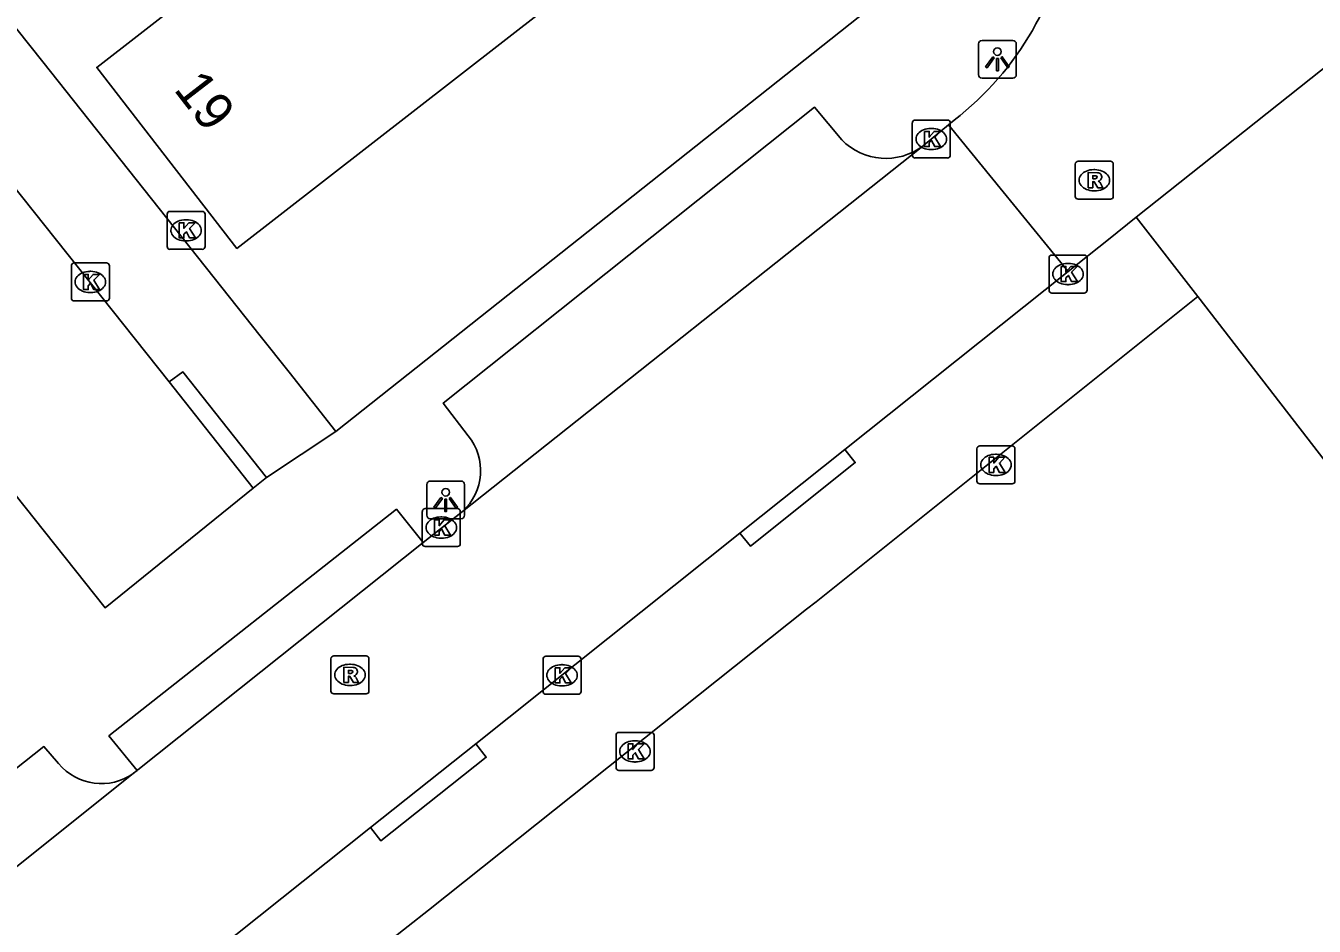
# Model space of a CAD drawing. Extents: x 164150 to 165261, y 382513 to 383432.
# Drawn here: x 165091.6 to 165125.56, y 382637.62 to 382661.35 of the extents above; entities that cross this region are included whole.
import ezdxf

# ---------------------------------------------------------------- set-up
doc = ezdxf.new("R2010")
doc.units = 0
for name, color, linetype in [('IMGEO_Kolk', 7, 'Continuous'), ('IMGEO_Lichtpunt', 7, 'Continuous'), ('IMGEO_Pand', 7, 'Continuous'), ('IMGEO_Pand_nummerreeks', 7, 'Continuous'), ('IMGEO_Rijbaan_lokaal_open', 7, 'Continuous'), ('IMGEO_Rioolput', 7, 'Continuous'), ('IMGEO_Voetpad_open', 7, 'Continuous')]:
    doc.layers.add(name, color=color, linetype=linetype)

msp = doc.modelspace()

# ---------------------------------------------------------------- linework, layer by layer
at = {"layer": 'IMGEO_Kolk'}
for p, q in [((165114.97, 382657.941), (165114.97, 382658.793)), ((165115.045, 382658.867), (165115.897, 382658.867)), ((165115.458, 382658.647), (165115.483, 382658.647)), ((165115.971, 382658.793), (165115.971, 382657.941)), ((165115.481, 382658.087), (165115.456, 382658.087)), ((165115.897, 382657.867), (165115.045, 382657.867)), ((165095.329, 382655.534), (165095.329, 382656.386)), ((165095.404, 382656.46), (165096.256, 382656.46)), ((165095.817, 382656.24), (165095.842, 382656.24)), ((165096.33, 382656.386), (165096.33, 382655.534)), ((165095.84, 382655.68), (165095.815, 382655.68)), ((165096.256, 382655.46), (165095.404, 382655.46)), ((165118.574, 382654.382), (165118.574, 382655.234)), ((165118.649, 382655.308), (165119.501, 382655.308)), ((165119.575, 382655.234), (165119.575, 382654.382)), ((165092.806, 382654.174), (165092.806, 382655.026)), ((165092.881, 382655.1), (165093.733, 382655.1)), ((165093.294, 382654.88), (165093.319, 382654.88)), ((165093.807, 382655.026), (165093.807, 382654.174)), ((165119.062, 382655.088), (165119.087, 382655.088)), ((165119.085, 382654.528), (165119.06, 382654.528)), ((165093.317, 382654.32), (165093.292, 382654.32)), ((165119.501, 382654.308), (165118.649, 382654.308)), ((165093.733, 382654.1), (165092.881, 382654.1)), ((165116.673, 382649.352), (165116.673, 382650.204)), ((165116.748, 382650.278), (165117.6, 382650.278)), ((165117.674, 382650.204), (165117.674, 382649.352)), ((165117.161, 382650.058), (165117.186, 382650.058)), ((165117.184, 382649.498), (165117.159, 382649.498)), ((165117.6, 382649.278), (165116.748, 382649.278)), ((165102.056, 382647.7), (165102.056, 382648.552)), ((165102.131, 382648.626), (165102.983, 382648.626)), ((165103.057, 382648.552), (165103.057, 382647.7)), ((165102.544, 382648.406), (165102.569, 382648.406)), ((165102.567, 382647.846), (165102.542, 382647.846)), ((165102.983, 382647.626), (165102.131, 382647.626)), ((165105.313, 382644.732), (165106.165, 382644.732)), ((165105.238, 382643.806), (165105.238, 382644.658)), ((165105.726, 382644.512), (165105.751, 382644.512)), ((165106.239, 382644.658), (165106.239, 382643.806)), ((165106.165, 382643.732), (165105.313, 382643.732)), ((165105.749, 382643.952), (165105.724, 382643.952)), ((165107.161, 382641.8), (165107.161, 382642.652)), ((165107.236, 382642.726), (165108.088, 382642.726)), ((165108.162, 382642.652), (165108.162, 382641.8)), ((165107.649, 382642.506), (165107.674, 382642.506)), ((165108.088, 382641.726), (165107.236, 382641.726)), ((165107.672, 382641.946), (165107.647, 382641.946))]:
    msp.add_line(p, q, dxfattribs=at)
for points in [[(165114.97, 382657.941), (165114.97, 382658.793)], [(165115.045, 382658.867), (165115.897, 382658.867)], [(165115.971, 382658.793), (165115.971, 382657.941)], [(165115.291, 382658.567), (165115.414, 382658.567), (165115.414, 382658.416), (165115.544, 382658.567), (165115.708, 382658.567), (165115.562, 382658.416), (165115.715, 382658.167), (165115.563, 382658.167), (165115.478, 382658.331), (165115.414, 382658.264), (165115.414, 382658.167), (165115.291, 382658.167), (165115.291, 382658.567)], [(165115.897, 382657.867), (165115.045, 382657.867)], [(165095.329, 382655.534), (165095.329, 382656.386)], [(165095.404, 382656.46), (165096.256, 382656.46)], [(165096.33, 382656.386), (165096.33, 382655.534)], [(165095.65, 382656.16), (165095.773, 382656.16), (165095.773, 382656.009), (165095.903, 382656.16), (165096.067, 382656.16), (165095.921, 382656.009), (165096.074, 382655.76), (165095.922, 382655.76), (165095.837, 382655.924), (165095.773, 382655.857), (165095.773, 382655.76), (165095.65, 382655.76), (165095.65, 382656.16)], [(165096.256, 382655.46), (165095.404, 382655.46)], [(165118.574, 382654.382), (165118.574, 382655.234)], [(165118.649, 382655.308), (165119.501, 382655.308)], [(165119.575, 382655.234), (165119.575, 382654.382)], [(165092.806, 382654.174), (165092.806, 382655.026)], [(165092.881, 382655.1), (165093.733, 382655.1)], [(165093.807, 382655.026), (165093.807, 382654.174)], [(165118.895, 382655.008), (165119.018, 382655.008), (165119.018, 382654.857), (165119.148, 382655.008), (165119.312, 382655.008), (165119.166, 382654.857), (165119.319, 382654.608), (165119.167, 382654.608), (165119.082, 382654.772), (165119.018, 382654.705), (165119.018, 382654.608), (165118.895, 382654.608), (165118.895, 382655.008)], [(165093.127, 382654.8), (165093.25, 382654.8), (165093.25, 382654.649), (165093.38, 382654.8), (165093.544, 382654.8), (165093.398, 382654.649), (165093.551, 382654.4), (165093.399, 382654.4), (165093.314, 382654.564), (165093.25, 382654.497), (165093.25, 382654.4), (165093.127, 382654.4), (165093.127, 382654.8)], [(165119.501, 382654.308), (165118.649, 382654.308)], [(165093.733, 382654.1), (165092.881, 382654.1)], [(165116.673, 382649.352), (165116.673, 382650.204)], [(165116.748, 382650.278), (165117.6, 382650.278)], [(165117.674, 382650.204), (165117.674, 382649.352)], [(165116.994, 382649.978), (165117.117, 382649.978), (165117.117, 382649.827), (165117.247, 382649.978), (165117.411, 382649.978), (165117.265, 382649.827), (165117.418, 382649.578), (165117.266, 382649.578), (165117.181, 382649.742), (165117.117, 382649.675), (165117.117, 382649.578), (165116.994, 382649.578), (165116.994, 382649.978)], [(165117.6, 382649.278), (165116.748, 382649.278)], [(165102.056, 382647.7), (165102.056, 382648.552)], [(165102.131, 382648.626), (165102.983, 382648.626)], [(165103.057, 382648.552), (165103.057, 382647.7)], [(165102.377, 382648.326), (165102.5, 382648.326), (165102.5, 382648.175), (165102.63, 382648.326), (165102.794, 382648.326), (165102.648, 382648.175), (165102.801, 382647.926), (165102.649, 382647.926), (165102.564, 382648.09), (165102.5, 382648.023), (165102.5, 382647.926), (165102.377, 382647.926), (165102.377, 382648.326)], [(165102.983, 382647.626), (165102.131, 382647.626)], [(165105.313, 382644.732), (165106.165, 382644.732)], [(165105.238, 382643.806), (165105.238, 382644.658)], [(165105.559, 382644.432), (165105.682, 382644.432), (165105.682, 382644.281), (165105.812, 382644.432), (165105.976, 382644.432), (165105.83, 382644.281), (165105.983, 382644.032), (165105.831, 382644.032), (165105.746, 382644.196), (165105.682, 382644.129), (165105.682, 382644.032), (165105.559, 382644.032), (165105.559, 382644.432)], [(165106.239, 382644.658), (165106.239, 382643.806)], [(165106.165, 382643.732), (165105.313, 382643.732)], [(165107.161, 382641.8), (165107.161, 382642.652)], [(165107.236, 382642.726), (165108.088, 382642.726)], [(165108.162, 382642.652), (165108.162, 382641.8)], [(165107.482, 382642.426), (165107.605, 382642.426), (165107.605, 382642.275), (165107.735, 382642.426), (165107.899, 382642.426), (165107.753, 382642.275), (165107.906, 382642.026), (165107.754, 382642.026), (165107.669, 382642.19), (165107.605, 382642.123), (165107.605, 382642.026), (165107.482, 382642.026), (165107.482, 382642.426)], [(165108.088, 382641.726), (165107.236, 382641.726)]]:
    msp.add_lwpolyline(points, dxfattribs=at)
for centre, start, end in [((165115.047, 382658.791), 91.552, 178.448), ((165115.047, 382658.791), 91.552, 178.448), ((165115.895, 382658.791), 1.552, 88.448), ((165115.895, 382658.791), 1.552, 88.448), ((165115.047, 382657.943), 181.552, 268.448), ((165115.047, 382657.943), 181.552, 268.448), ((165115.895, 382657.943), 271.552, 358.448), ((165115.895, 382657.943), 271.552, 358.448), ((165095.406, 382656.384), 91.552, 178.448), ((165095.406, 382656.384), 91.552, 178.448), ((165096.254, 382656.384), 1.552, 88.448), ((165096.254, 382656.384), 1.552, 88.448), ((165095.406, 382655.536), 181.552, 268.448), ((165095.406, 382655.536), 181.552, 268.448), ((165096.254, 382655.536), 271.552, 358.448), ((165096.254, 382655.536), 271.552, 358.448), ((165118.651, 382655.232), 91.552, 178.448), ((165118.651, 382655.232), 91.552, 178.448), ((165119.499, 382655.232), 1.552, 88.448), ((165119.499, 382655.232), 1.552, 88.448), ((165092.883, 382655.024), 91.552, 178.448), ((165092.883, 382655.024), 91.552, 178.448), ((165093.731, 382655.024), 1.552, 88.448), ((165093.731, 382655.024), 1.552, 88.448), ((165118.651, 382654.384), 181.552, 268.448), ((165118.651, 382654.384), 181.552, 268.448), ((165119.499, 382654.384), 271.552, 358.448), ((165119.499, 382654.384), 271.552, 358.448), ((165092.883, 382654.176), 181.552, 268.448), ((165092.883, 382654.176), 181.552, 268.448), ((165093.731, 382654.176), 271.552, 358.448), ((165093.731, 382654.176), 271.552, 358.448), ((165116.75, 382650.202), 91.552, 178.448), ((165116.75, 382650.202), 91.552, 178.448), ((165117.598, 382650.202), 1.552, 88.448), ((165117.598, 382650.202), 1.552, 88.448), ((165116.75, 382649.354), 181.552, 268.448), ((165116.75, 382649.354), 181.552, 268.448), ((165117.598, 382649.354), 271.552, 358.448), ((165117.598, 382649.354), 271.552, 358.448), ((165102.133, 382648.55), 91.552, 178.448), ((165102.133, 382648.55), 91.552, 178.448), ((165102.981, 382648.55), 1.552, 88.448), ((165102.981, 382648.55), 1.552, 88.448), ((165102.133, 382647.702), 181.552, 268.448), ((165102.133, 382647.702), 181.552, 268.448), ((165102.981, 382647.702), 271.552, 358.448), ((165102.981, 382647.702), 271.552, 358.448), ((165105.315, 382644.656), 91.552, 178.448), ((165105.315, 382644.656), 91.552, 178.448), ((165106.163, 382644.656), 1.552, 88.448), ((165106.163, 382644.656), 1.552, 88.448), ((165105.315, 382643.808), 181.552, 268.448), ((165105.315, 382643.808), 181.552, 268.448), ((165106.163, 382643.808), 271.552, 358.448), ((165106.163, 382643.808), 271.552, 358.448), ((165107.238, 382642.65), 91.552, 178.448), ((165107.238, 382642.65), 91.552, 178.448), ((165108.086, 382642.65), 1.552, 88.448), ((165108.086, 382642.65), 1.552, 88.448), ((165107.238, 382641.802), 181.552, 268.448), ((165107.238, 382641.802), 181.552, 268.448), ((165108.086, 382641.802), 271.552, 358.448), ((165108.086, 382641.802), 271.552, 358.448)]:
    msp.add_arc(centre, 0.0765, start, end, dxfattribs=at)
for centre, major_axis, ratio, start_param, end_param in [((165115.457, 382658.367), (-0.387, 0.002), 0.722429, 4.712389, 7.853982), ((165115.482, 382658.367), (-0.39, 0.002), 0.717154, 1.570796, 4.712389), ((165095.816, 382655.96), (-0.387, 0.002), 0.722429, 4.712389, 7.853982), ((165095.841, 382655.96), (-0.39, 0.002), 0.717154, 1.570796, 4.712389), ((165093.293, 382654.6), (-0.387, 0.002), 0.722429, 4.712389, 7.853982), ((165093.318, 382654.6), (-0.39, 0.002), 0.717154, 1.570796, 4.712389), ((165119.061, 382654.808), (-0.387, 0.002), 0.722429, 4.712389, 7.853982), ((165119.086, 382654.808), (-0.39, 0.002), 0.717154, 1.570796, 4.712389), ((165117.16, 382649.778), (-0.387, 0.002), 0.722429, 4.712389, 7.853982), ((165117.185, 382649.778), (-0.39, 0.002), 0.717154, 1.570796, 4.712389), ((165102.543, 382648.126), (-0.387, 0.002), 0.722429, 4.712389, 7.853982), ((165102.568, 382648.126), (-0.39, 0.002), 0.717154, 1.570796, 4.712389), ((165105.725, 382644.232), (-0.387, 0.002), 0.722429, 4.712389, 7.853982), ((165105.75, 382644.232), (-0.39, 0.002), 0.717154, 1.570796, 4.712389), ((165107.648, 382642.226), (-0.387, 0.002), 0.722429, 4.712389, 7.853982), ((165107.673, 382642.226), (-0.39, 0.002), 0.717154, 1.570796, 4.712389)]:
    msp.add_ellipse(centre, major_axis=major_axis, ratio=ratio, start_param=start_param, end_param=end_param, dxfattribs=at)
at = {"layer": 'IMGEO_Lichtpunt'}
for p, q in [((165116.714, 382660.872), (165116.714, 382660.065)), ((165116.714, 382660.872), (165116.714, 382660.065)), ((165117.616, 382660.967), (165116.808, 382660.967)), ((165117.616, 382660.967), (165116.808, 382660.967)), ((165117.71, 382660.065), (165117.71, 382660.872)), ((165117.71, 382660.065), (165117.71, 382660.872)), ((165116.808, 382659.971), (165117.616, 382659.971)), ((165116.808, 382659.971), (165117.616, 382659.971)), ((165102.173, 382649.258), (165102.173, 382648.451)), ((165102.173, 382649.258), (165102.173, 382648.451)), ((165103.075, 382649.353), (165102.267, 382649.353)), ((165103.075, 382649.353), (165102.267, 382649.353)), ((165103.169, 382648.451), (165103.169, 382649.258)), ((165103.169, 382648.451), (165103.169, 382649.258)), ((165102.267, 382648.357), (165103.075, 382648.357)), ((165102.267, 382648.357), (165103.075, 382648.357))]:
    msp.add_line(p, q, dxfattribs=at)
for points in [[(165117.088, 382660.536), (165117.127, 382660.508), (165116.939, 382660.246), (165116.901, 382660.273), (165117.088, 382660.536)], [(165117.19, 382660.488), (165117.237, 382660.488), (165117.237, 382660.166), (165117.19, 382660.166), (165117.19, 382660.488)], [(165117.3, 382660.508), (165117.338, 382660.535), (165117.525, 382660.273), (165117.486, 382660.245), (165117.3, 382660.508)], [(165102.547, 382648.922), (165102.586, 382648.894), (165102.398, 382648.632), (165102.36, 382648.659), (165102.547, 382648.922)], [(165102.649, 382648.874), (165102.696, 382648.874), (165102.696, 382648.552), (165102.649, 382648.552), (165102.649, 382648.874)], [(165102.759, 382648.894), (165102.797, 382648.921), (165102.984, 382648.659), (165102.945, 382648.631), (165102.759, 382648.894)]]:
    msp.add_lwpolyline(points, dxfattribs=at)
for centre in [(165117.213, 382660.67), (165102.672, 382649.056)]:
    msp.add_circle(centre, 0.0994, dxfattribs=at)
for centre, start, end in [((165116.808, 382660.872), 90, 180), ((165116.808, 382660.872), 90, 180), ((165117.616, 382660.872), 0, 90), ((165117.616, 382660.872), 0, 90), ((165116.808, 382660.065), 180, 270), ((165116.808, 382660.065), 180, 270), ((165117.616, 382660.065), 270, 0), ((165117.616, 382660.065), 270, 360), ((165102.267, 382649.258), 90, 180), ((165102.267, 382649.258), 90, 180), ((165103.075, 382649.258), 0, 90), ((165103.075, 382649.258), 0, 90), ((165102.267, 382648.451), 180, 270), ((165102.267, 382648.451), 180, 270), ((165103.075, 382648.451), 270, 0), ((165103.075, 382648.451), 270, 360)]:
    msp.add_arc(centre, 0.0946, start, end, dxfattribs=at)
at = {"layer": 'IMGEO_Pand'}
msp.add_lwpolyline([(165108.829, 382664.546), (165105.133, 382669.319), (165093.474, 382660.256), (165097.17, 382655.483), (165108.829, 382664.546)], dxfattribs=at)
at = {"layer": 'IMGEO_Rijbaan_lokaal_open'}
for points in [[(165120.872, 382656.304), (165129.475, 382663.152)], [(165095.387, 382651.966), (165090.017, 382658.707)], [(165115.927, 382658.745), (165115.471, 382658.367), (165115.321, 382658.24), (165115.246, 382658.181)], [(165116.074, 382658.867), (165115.927, 382658.745)], [(165119.079, 382654.875), (165115.927, 382658.745)], [(165103.113, 382648.553), (165115.246, 382658.181)], [(165120.872, 382656.304), (165120.137, 382655.719), (165119.079, 382654.875)], [(165122.491, 382654.212), (165120.872, 382656.304)], [(165119.079, 382654.875), (165113.19, 382650.18)], [(165132.926, 382640.726), (165122.491, 382654.212)], [(165087.603, 382653.674), (165093.694, 382646.012), (165097.599, 382649.163)], [(165097.599, 382649.163), (165095.387, 382651.966)], [(165113.19, 382650.18), (165110.427, 382647.977)], [(165103.113, 382648.553), (165102.078, 382647.729)], [(165110.427, 382647.977), (165103.466, 382642.428)], [(165094.537, 382641.723), (165094.557, 382641.739), (165102.078, 382647.729)], [(165103.466, 382642.428), (165100.687, 382640.22)], [(165087.357, 382635.983), (165094.448, 382641.652)], [(165094.537, 382641.723), (165094.448, 382641.652)], [(165100.687, 382640.22), (165093.637, 382634.598), (165093.221, 382634.266)]]:
    msp.add_lwpolyline(points, dxfattribs=at)
msp.add_arc((165111.158, 382665.231), 8.042, 307.686, 352.6277, dxfattribs=at)
at = {"layer": 'IMGEO_Rioolput'}
for p, q in [((165119.265, 382656.855), (165119.265, 382657.707)), ((165119.34, 382657.781), (165120.192, 382657.781)), ((165120.266, 382657.707), (165120.266, 382656.855)), ((165119.753, 382657.561), (165119.778, 382657.561)), ((165119.776, 382657.001), (165119.751, 382657.001)), ((165120.192, 382656.781), (165119.34, 382656.781)), ((165099.723, 382644.743), (165100.575, 382644.743)), ((165099.648, 382643.817), (165099.648, 382644.669)), ((165100.136, 382644.523), (165100.161, 382644.523)), ((165100.649, 382644.669), (165100.649, 382643.817)), ((165100.575, 382643.743), (165099.723, 382643.743)), ((165100.159, 382643.963), (165100.134, 382643.963))]:
    msp.add_line(p, q, dxfattribs=at)
for points in [[(165119.265, 382656.855), (165119.265, 382657.707)], [(165119.34, 382657.781), (165120.192, 382657.781)], [(165120.266, 382657.707), (165120.266, 382656.855)], [(165119.854, 382657.479), (165119.602, 382657.481), (165119.602, 382657.081)], [(165119.602, 382657.081), (165119.726, 382657.081), (165119.726, 382657.243), (165119.737, 382657.243)], [(165119.78, 382657.4), (165119.726, 382657.4), (165119.726, 382657.319)], [(165119.726, 382657.319), (165119.778, 382657.319)], [(165119.784, 382657.214), (165119.855, 382657.081), (165119.995, 382657.081), (165119.93, 382657.207)], [(165120.192, 382656.781), (165119.34, 382656.781)], [(165099.723, 382644.743), (165100.575, 382644.743)], [(165099.648, 382643.817), (165099.648, 382644.669)], [(165100.237, 382644.441), (165099.985, 382644.443), (165099.985, 382644.043)], [(165100.163, 382644.362), (165100.109, 382644.362), (165100.109, 382644.281)], [(165100.649, 382644.669), (165100.649, 382643.817)], [(165099.985, 382644.043), (165100.109, 382644.043), (165100.109, 382644.205), (165100.12, 382644.205)], [(165100.109, 382644.281), (165100.161, 382644.281)], [(165100.167, 382644.176), (165100.238, 382644.043), (165100.378, 382644.043), (165100.313, 382644.169)], [(165100.575, 382643.743), (165099.723, 382643.743)]]:
    msp.add_lwpolyline(points, dxfattribs=at)
for centre, radius, start, end in [((165119.342, 382657.705), 0.0765, 91.552, 178.448), ((165119.342, 382657.705), 0.0765, 91.552, 178.448), ((165120.19, 382657.705), 0.0765, 1.552, 88.448), ((165120.19, 382657.705), 0.0765, 1.552, 88.448), ((165119.736, 382657.19), 0.0533, 26.0293, 88.6989), ((165119.762, 382657.508), 0.19, 274.7715, 282.9687), ((165119.786, 382657.304), 0.0964, 77.0061, 93.1865), ((165119.8, 382657.361), 0.0378, 276.6634, 79.6772), ((165119.853, 382657.369), 0.109, 350.3612, 89.416), ((165119.851, 382657.369), 0.112, 277.5842, 350.9817), ((165119.835, 382657.154), 0.108, 29.5134, 73.7905), ((165119.342, 382656.857), 0.0765, 181.552, 268.448), ((165119.342, 382656.857), 0.0765, 181.552, 268.448), ((165120.19, 382656.857), 0.0765, 271.552, 358.448), ((165120.19, 382656.857), 0.0765, 271.552, 358.448), ((165099.725, 382644.667), 0.0765, 91.552, 178.448), ((165099.725, 382644.667), 0.0765, 91.552, 178.448), ((165100.573, 382644.667), 0.0765, 1.552, 88.448), ((165100.573, 382644.667), 0.0765, 1.552, 88.448), ((165100.169, 382644.266), 0.0964, 77.0061, 93.1865), ((165100.183, 382644.323), 0.0378, 276.6634, 79.6772), ((165100.236, 382644.331), 0.109, 350.3612, 89.416), ((165100.119, 382644.152), 0.0533, 26.0293, 88.6989), ((165100.145, 382644.47), 0.19, 274.7715, 282.9687), ((165100.234, 382644.331), 0.112, 277.5842, 350.9817), ((165100.218, 382644.116), 0.108, 29.5134, 73.7905), ((165099.725, 382643.819), 0.0765, 181.552, 268.448), ((165099.725, 382643.819), 0.0765, 181.552, 268.448), ((165100.573, 382643.819), 0.0765, 271.552, 358.448), ((165100.573, 382643.819), 0.0765, 271.552, 358.448)]:
    msp.add_arc(centre, radius, start, end, dxfattribs=at)
for centre, major_axis, ratio, start_param, end_param in [((165119.752, 382657.281), (-0.387, 0.002), 0.722429, 4.712389, 7.853982), ((165119.777, 382657.281), (-0.39, 0.002), 0.717154, 1.570796, 4.712389), ((165100.135, 382644.243), (-0.387, 0.002), 0.722429, 4.712389, 7.853982), ((165100.16, 382644.243), (-0.39, 0.002), 0.717154, 1.570796, 4.712389)]:
    msp.add_ellipse(centre, major_axis=major_axis, ratio=ratio, start_param=start_param, end_param=end_param, dxfattribs=at)
at = {"layer": 'IMGEO_Voetpad_open'}
for points in [[(165059.758, 382701.057), (165065.705, 382693.524), (165066.664, 382692.376), (165073.858, 382683.295), (165074.635, 382682.375), (165075.887, 382680.752), (165081.755, 382673.387), (165083.944, 382670.608), (165088.911, 382664.376), (165089.615, 382663.465), (165092.055, 382660.399), (165097.781, 382653.18), (165098.544, 382652.22), (165099.78, 382650.655)], [(165099.78, 382650.655), (165115.45, 382663.087)], [(165113.109, 382658.343), (165112.395, 382659.205), (165102.606, 382651.405), (165103.266, 382650.544)], [(165056.671, 382630.121), (165057.768, 382629.928), (165058.504, 382629.831), (165059.665, 382629.66), (165069.563, 382628.168), (165072.15, 382627.779), (165082.5, 382626.231), (165086.629, 382625.614), (165090.263, 382628.495), (165092.022, 382629.905), (165092.341, 382630.175), (165093.317, 382630.946), (165093.55, 382631.151), (165098.173, 382634.83), (165100.608, 382636.778), (165102.215, 382638.038), (165112.183, 382645.976), (165112.435, 382646.172), (165122.491, 382654.212)], [(165097.945, 382649.443), (165095.747, 382652.229), (165095.387, 382651.966)], [(165097.945, 382649.443), (165099.78, 382650.655)], [(165113.19, 382650.18), (165113.467, 382649.839), (165110.704, 382647.636), (165110.427, 382647.977)], [(165097.599, 382649.163), (165097.945, 382649.443)], [(165102.078, 382647.729), (165101.371, 382648.608), (165093.794, 382642.635), (165094.537, 382641.723)], [(165092.469, 382641.909), (165092.084, 382642.352), (165087.314, 382638.574), (165087.623, 382638.145)], [(165103.466, 382642.428), (165103.742, 382642.072), (165100.963, 382639.864), (165100.687, 382640.22)]]:
    msp.add_lwpolyline(points, dxfattribs=at)
for centre, radius, start, end in [((165114.27, 382659.485), 1.628, 224.5161, 306.8136), ((165102.142, 382649.629), 1.45, 312.0727, 39.1387), ((165093.595, 382642.829), 1.454, 219.2614, 305.9401)]:
    msp.add_arc(centre, radius, start, end, dxfattribs=at)

# ---------------------------------------------------------------- texts
at = {"layer": 'IMGEO_Pand_nummerreeks'}
msp.add_text('19', height=1, rotation=307.6718, dxfattribs=at).set_placement((165095.483, 382659.673))

doc.saveas('drawing.dxf')
